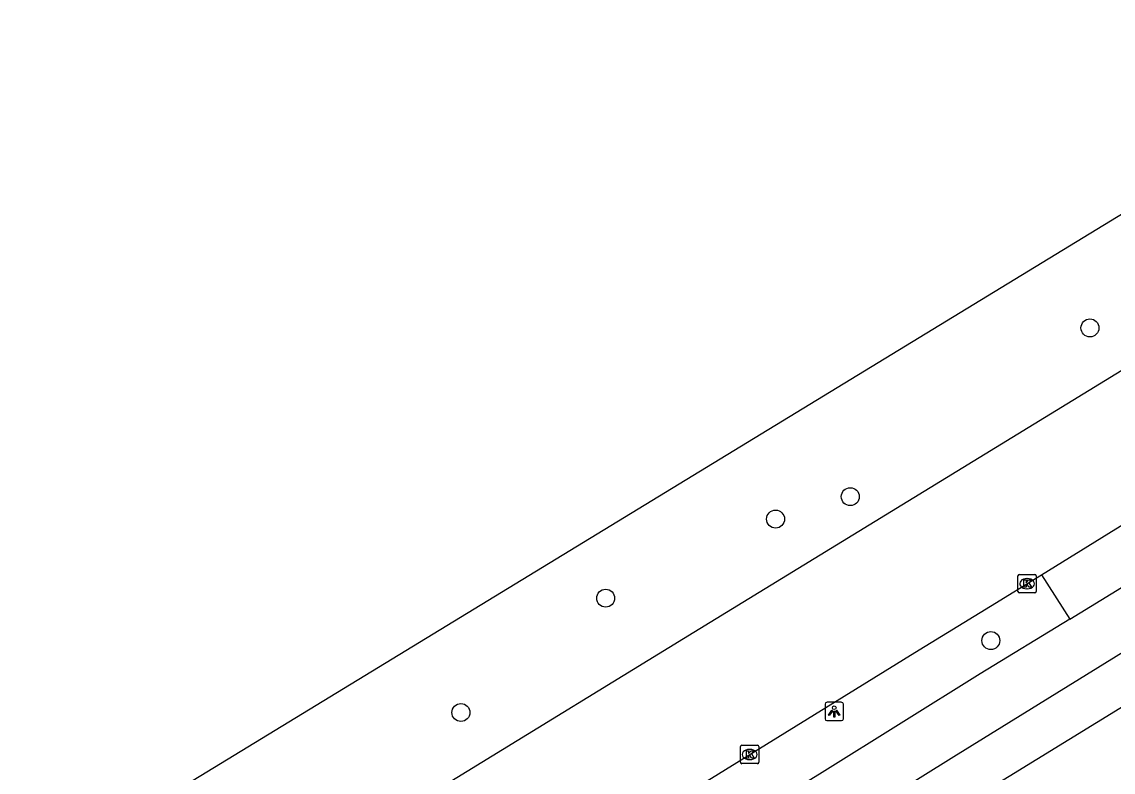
# Model space of a CAD drawing. Extents: x 158838 to 160074, y 386376 to 387776.
# Drawn here: x 158865.7 to 158925.1, y 387237 to 387277.8 of the extents above; entities that cross this region are included whole.
import ezdxf

# ---------------------------------------------------------------- set-up
doc = ezdxf.new("R2010")
doc.units = 0
for name, color, linetype in [('IMGEO_Berm_groen', 7, 'Continuous'), ('IMGEO_Boom', 7, 'Continuous'), ('IMGEO_Fietspad_gesloten', 7, 'Continuous'), ('IMGEO_Kolk', 7, 'Continuous'), ('IMGEO_Lichtpunt', 7, 'Continuous'), ('IMGEO_Rijbaan_lokaal_gesloten', 7, 'Continuous'), ('IMGEO_Voetpad_open', 7, 'Continuous')]:
    doc.layers.add(name, color=color, linetype=linetype)

msp = doc.modelspace()

# ---------------------------------------------------------------- linework, layer by layer
at = {"layer": 'IMGEO_Berm_groen'}
msp.add_lwpolyline([(158921.203, 387247.739), (158922.755, 387245.332)], dxfattribs=at)
at = {"layer": 'IMGEO_Boom'}
for centre in [(158923.843, 387261.178), (158910.803, 387251.993), (158906.735, 387250.771), (158897.492, 387246.468), (158918.45, 387244.161), (158889.616, 387240.246)]:
    msp.add_circle(centre, 0.489, dxfattribs=at)
at = {"layer": 'IMGEO_Fietspad_gesloten'}
for points in [[(158882.663, 387216.595), (158886.707, 387219.193), (158889.972, 387221.282), (158892.898, 387223.139), (158895.416, 387224.734), (158916.44, 387237.845), (158936.096, 387250), (158940.44, 387252.686), (158964.997, 387267.65), (158990.539, 387283.301), (159000, 387289.123), (159015.14, 387298.44), (159028.997, 387307.001), (159034.197, 387310.214), (159071.827, 387333.463), (159093.051, 387346.414), (159102.369, 387352.144), (159107.585, 387355.244)], [(158922.755, 387245.332), (158930.382, 387250), (158935.29, 387253.004), (158973.433, 387276.508), (158991.928, 387287.867), (159000, 387292.819), (159005.46, 387296.168)], [(158922.755, 387245.332), (158917.87, 387242.342), (158909.268, 387236.981), (158901.535, 387232.203)]]:
    msp.add_lwpolyline(points, dxfattribs=at)
at = {"layer": 'IMGEO_Kolk'}
for p, q in [((158919.923, 387246.833), (158919.923, 387247.685)), ((158919.998, 387247.759), (158920.85, 387247.759)), ((158920.411, 387247.539), (158920.436, 387247.539)), ((158920.924, 387247.685), (158920.924, 387246.833)), ((158920.434, 387246.979), (158920.409, 387246.979)), ((158920.85, 387246.759), (158919.998, 387246.759)), ((158904.826, 387237.536), (158904.826, 387238.388)), ((158904.901, 387238.462), (158905.753, 387238.462)), ((158905.314, 387238.242), (158905.339, 387238.242)), ((158905.827, 387238.388), (158905.827, 387237.536)), ((158905.753, 387237.462), (158904.901, 387237.462)), ((158905.337, 387237.682), (158905.312, 387237.682))]:
    msp.add_line(p, q, dxfattribs=at)
for points in [[(158919.923, 387246.833), (158919.923, 387247.685)], [(158919.998, 387247.759), (158920.85, 387247.759)], [(158920.924, 387247.685), (158920.924, 387246.833)], [(158920.244, 387247.459), (158920.367, 387247.459), (158920.367, 387247.308), (158920.497, 387247.459), (158920.661, 387247.459), (158920.515, 387247.308), (158920.668, 387247.059), (158920.516, 387247.059), (158920.431, 387247.223), (158920.367, 387247.156), (158920.367, 387247.059), (158920.244, 387247.059), (158920.244, 387247.459)], [(158920.85, 387246.759), (158919.998, 387246.759)], [(158904.826, 387237.536), (158904.826, 387238.388)], [(158904.901, 387238.462), (158905.753, 387238.462)], [(158905.147, 387238.162), (158905.27, 387238.162), (158905.27, 387238.011), (158905.4, 387238.162), (158905.564, 387238.162), (158905.418, 387238.011), (158905.571, 387237.762), (158905.419, 387237.762), (158905.334, 387237.926), (158905.27, 387237.859), (158905.27, 387237.762), (158905.147, 387237.762), (158905.147, 387238.162)], [(158905.827, 387238.388), (158905.827, 387237.536)], [(158905.753, 387237.462), (158904.901, 387237.462)]]:
    msp.add_lwpolyline(points, dxfattribs=at)
for centre, start, end in [((158920, 387247.683), 91.55205, 178.44795), ((158920, 387247.683), 91.55205, 178.44795), ((158920.848, 387247.683), 1.55205, 88.44795), ((158920.848, 387247.683), 1.55205, 88.44795), ((158920, 387246.835), 181.55205, 268.44795), ((158920, 387246.835), 181.55205, 268.44795), ((158920.848, 387246.835), 271.55205, 358.44795), ((158920.848, 387246.835), 271.55205, 358.44795), ((158904.903, 387238.386), 91.55205, 178.44795), ((158904.903, 387238.386), 91.55205, 178.44795), ((158905.751, 387238.386), 1.55205, 88.44795), ((158905.751, 387238.386), 1.55205, 88.44795), ((158904.903, 387237.538), 181.55205, 268.44795), ((158904.903, 387237.538), 181.55205, 268.44795), ((158905.751, 387237.538), 271.55205, 358.44795), ((158905.751, 387237.538), 271.55205, 358.44795)]:
    msp.add_arc(centre, 0.0765, start, end, dxfattribs=at)
for centre, major_axis, ratio, start_param, end_param in [((158920.41, 387247.259), (-0.387, 0.002), 0.722429, 4.712389, 7.853982), ((158920.435, 387247.259), (-0.39, 0.002), 0.717154, 1.570796, 4.712389), ((158905.313, 387237.962), (-0.387, 0.002), 0.722429, 4.712389, 7.853982), ((158905.338, 387237.962), (-0.39, 0.002), 0.717154, 1.570796, 4.712389)]:
    msp.add_ellipse(centre, major_axis=major_axis, ratio=ratio, start_param=start_param, end_param=end_param, dxfattribs=at)
at = {"layer": 'IMGEO_Lichtpunt'}
for p, q in [((158909.431, 387240.705), (158909.431, 387239.898)), ((158909.431, 387240.705), (158909.431, 387239.898)), ((158910.333, 387240.8), (158909.525, 387240.8)), ((158910.333, 387240.8), (158909.525, 387240.8)), ((158910.427, 387239.898), (158910.427, 387240.705)), ((158910.427, 387239.898), (158910.427, 387240.705)), ((158909.525, 387239.804), (158910.333, 387239.804)), ((158909.525, 387239.804), (158910.333, 387239.804))]:
    msp.add_line(p, q, dxfattribs=at)
for points in [[(158909.805, 387240.369), (158909.844, 387240.341), (158909.656, 387240.079), (158909.618, 387240.106), (158909.805, 387240.369)], [(158909.907, 387240.321), (158909.954, 387240.321), (158909.954, 387239.999), (158909.907, 387239.999), (158909.907, 387240.321)], [(158910.017, 387240.341), (158910.055, 387240.368), (158910.242, 387240.106), (158910.203, 387240.078), (158910.017, 387240.341)]]:
    msp.add_lwpolyline(points, dxfattribs=at)
msp.add_circle((158909.93, 387240.503), 0.0994, dxfattribs=at)
for centre, start, end in [((158909.525, 387240.705), 90, 180), ((158909.525, 387240.705), 90, 180), ((158910.333, 387240.705), 0, 90), ((158910.333, 387240.705), 0, 90), ((158909.525, 387239.898), 180, 270), ((158909.525, 387239.898), 180, 270), ((158910.333, 387239.898), 270, 0), ((158910.333, 387239.898), 270, 360)]:
    msp.add_arc(centre, 0.0946, start, end, dxfattribs=at)
at = {"layer": 'IMGEO_Rijbaan_lokaal_gesloten'}
for points in [[(158872.071, 387234.745), (158987.196, 387304.973), (158999.061, 387315.044), (159000, 387315.61), (159012.761, 387323.301), (159049.808, 387345.382), (159069.351, 387356.837), (159080.16, 387363.172), (159086.57, 387366.93)], [(159082.121, 387354.832), (159071.424, 387348.46), (159052.345, 387336.735), (159029.692, 387322.822), (159000, 387304.466), (158993.363, 387300.451), (158983.119, 387294.146), (158956.858, 387278.066), (158929.459, 387261.238), (158902.295, 387244.602), (158876.496, 387228.784), (158869.764, 387224.678)], [(158921.203, 387247.739), (158924.872, 387250), (158932.241, 387254.544), (158944.446, 387261.985), (158956.56, 387269.426), (158964.902, 387274.565), (158971.65, 387278.686), (158978.847, 387283.118), (158986.969, 387288.086), (158995.071, 387293.064), (159000, 387296.122), (159003.999, 387298.603)], [(158903.017, 387236.536), (158914.313, 387243.51), (158918.434, 387246.033), (158921.203, 387247.739)]]:
    msp.add_lwpolyline(points, dxfattribs=at)
at = {"layer": 'IMGEO_Voetpad_open'}
msp.add_lwpolyline([(159000, 387286.22), (158961.325, 387262.497), (158940.996, 387250), (158902.66, 387226.433), (158888.271, 387217.539), (158887.095, 387216.815), (158885.198, 387215.614), (158882.485, 387213.837), (158879.579, 387211.747), (158876.626, 387209.537), (158872.808, 387206.414), (158868.476, 387202.594), (158866.6, 387200.939), (158865.725, 387202.41)], dxfattribs=at)

doc.saveas('drawing.dxf')
